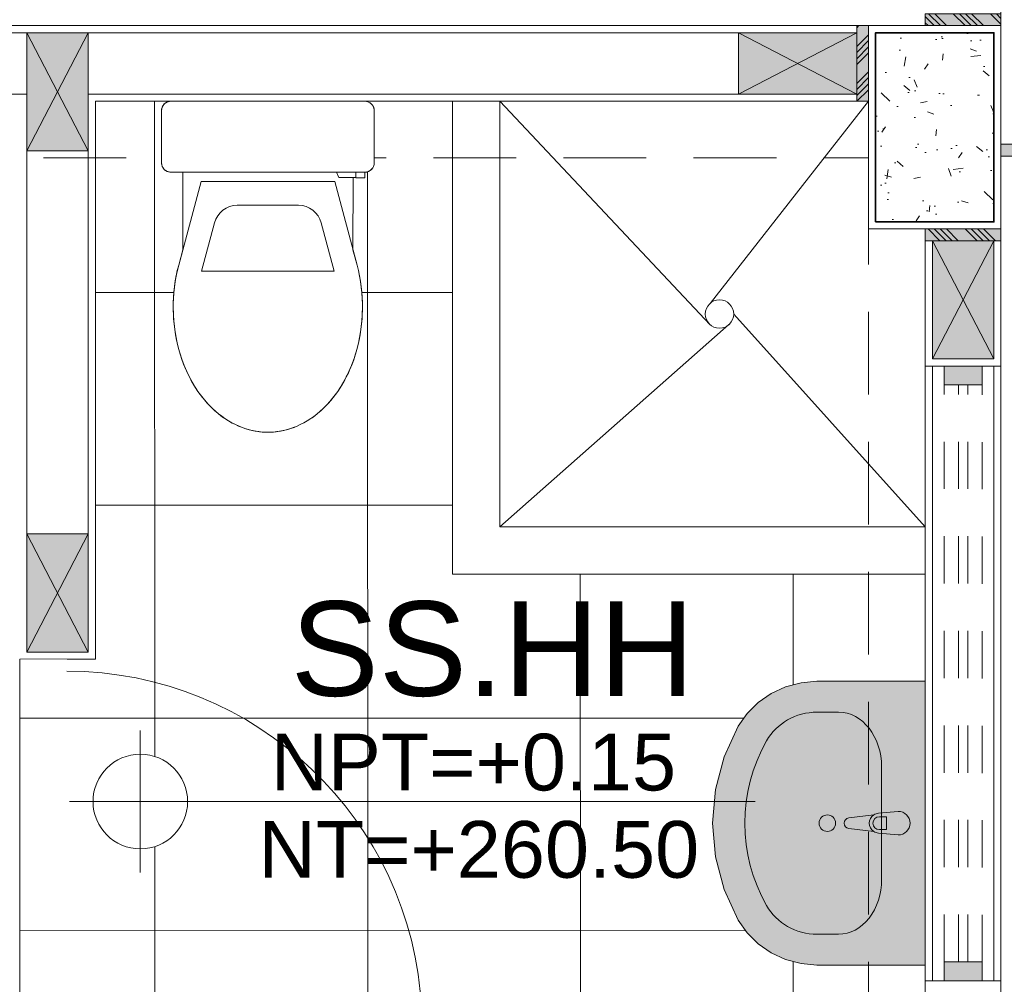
# Model space of a CAD drawing. Header units: millimetres. Extents: x -8931983 to 9630244, y 4 to 18563053.
# Tile 285 of 329: x 349154.44 to 349156.52, y 9282020 to 9282022.04. Entities that reach past the tile are written whole.
import ezdxf

# ---------------------------------------------------------------- set-up
doc = ezdxf.new("R2010")
doc.units = ezdxf.units.MM
doc.set_wipeout_variables(frame=1)
for name, pattern in [('01 nivel$0$HIDDEN2', [0.1875, 0.125, -0.0625]), ('CONTINUA', [0]), ('DASHED2', [0.375, 0.25, -0.125])]:
    doc.linetypes.add(name, pattern=pattern)
for name, color, linetype, lineweight in [('.', 7, 'Continuous', 0), ('013MobiliarioBaño', 151, 'Continuous', 13), ('0_APATAROS SANITARIOS', 40, 'Continuous', 5), ('0_PROYECCIONES 1', 1, 'DASHED2', 0), ('0_VANOS', 30, 'Continuous', 9), ('COLUMNAS', 3, 'Continuous', 35), ('COLUMNETAS TOP', 253, 'Continuous', 0), ('G-ANNO-DIMS', 7, 'Continuous', 5), ('JUNTAS DE DILATACIÓN', 160, 'CONTINUA', 9), ('MURO', 133, 'Continuous', 15), ('SGE Arq-Linea fina', 255, 'Continuous', 0), ('TARRAJEO', 32, 'Continuous', 0), ('TEXTO AMBIENTES', 7, 'Continuous', 30), ('vereda', 254, 'Continuous', 5)]:
    doc.layers.add(name, color=color, linetype=linetype, lineweight=lineweight)
doc.layers.add('0_COLUMNA ACHURADO', color=250, linetype='Continuous', lineweight=0, true_color=0x363636)
doc.layers.add('0_TEXTURA PISOS', color=252, linetype='Continuous', lineweight=0, true_color=0x8c8c8c)
doc.styles.add('Arial_1', font='arial.ttf', dxfattribs={"height": 0.15})

# ---------------------------------------------------------------- blocks, each defined once
blk = doc.blocks.new('C-4-flat-1-flat-1')
at = {"lineweight": 0}
blk.add_wipeout([(-0.43628214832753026, -0.4729520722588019), (-0.4363811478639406, -0.0629520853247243), (-0.4362609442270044, -0.060757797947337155), (-0.4357956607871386, -0.058143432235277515), (-0.43541534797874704, -0.05667769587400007), (-0.4343496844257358, -0.0541647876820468), (-0.4336601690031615, -0.052875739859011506), (-0.431631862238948, -0.05000833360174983), (-0.43052669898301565, -0.048808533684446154), (-0.4295311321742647, -0.04787814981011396), (-0.4275657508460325, -0.0463670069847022), (-0.42586503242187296, -0.04533885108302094), (-0.42476948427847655, -0.044791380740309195), (-0.42285110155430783, -0.044022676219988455), (-0.4205272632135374, -0.04338173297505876), (-0.41638597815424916, -0.04294725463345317), (-0.30638598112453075, -0.04292069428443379), (-0.3051001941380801, -0.04296175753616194), (-0.3032864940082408, -0.04316156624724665), (-0.3012231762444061, -0.043597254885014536), (-0.29925233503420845, -0.04423433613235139), (-0.2975451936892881, -0.04497840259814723), (-0.2955900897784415, -0.04608166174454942), (-0.29405094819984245, -0.047173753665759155), (-0.292675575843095, -0.04835507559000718), (-0.29171337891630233, -0.04932449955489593), (-0.2905299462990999, -0.050724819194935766), (-0.28954541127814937, -0.05212449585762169), (-0.2890509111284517, -0.0529375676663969), (-0.2879564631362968, -0.055140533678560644), (-0.28743738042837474, -0.0565071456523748), (-0.2870195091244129, -0.05790802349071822), (-0.2865118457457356, -0.060637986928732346), (-0.2863751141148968, -0.08791586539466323), (-0.12195374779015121, -0.08787616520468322), (-0.11705966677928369, -0.08656604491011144), (-0.10590800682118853, -0.08358080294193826), (-0.09557122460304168, -0.08081369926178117), (-0.08624783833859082, -0.07835112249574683), (-0.07438328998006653, -0.07557322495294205), (-0.062352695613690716, -0.07320060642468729), (-0.04838376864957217, -0.07099474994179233), (-0.04125851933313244, -0.07008577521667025), (-0.023101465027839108, -0.06846964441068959), (-0.012396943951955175, -0.06796168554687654), (-0.004792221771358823, -0.06780211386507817), (0.009015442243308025, -0.06793906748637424), (0.016149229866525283, -0.06822559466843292), (0.023826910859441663, -0.06869869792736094), (0.03891084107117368, -0.07013299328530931), (0.04617154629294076, -0.07106214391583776), (0.0612078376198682, -0.07348663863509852), (0.06957008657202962, -0.07513125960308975), (0.0836711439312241, -0.0783946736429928), (0.09481034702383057, -0.08141794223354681), (0.1018432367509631, -0.08354416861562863), (0.11003148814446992, -0.08626682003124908), (0.11603840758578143, -0.08843650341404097), (0.13488710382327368, -0.09623510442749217), (0.16399015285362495, -0.11147084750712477), (0.17588374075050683, -0.11904348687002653), (0.19005486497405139, -0.12944593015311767), (0.20163336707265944, -0.13923189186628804), (0.2135162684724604, -0.15070705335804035), (0.22422333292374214, -0.16280505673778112), (0.22427293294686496, -0.16276453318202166), (0.2407425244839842, -0.1864193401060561), (0.24207106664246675, -0.1887637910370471), (0.251172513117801, -0.20711007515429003), (0.2532847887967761, -0.2123656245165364), (0.2597313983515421, -0.23332062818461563), (0.2618929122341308, -0.24449410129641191), (0.2636426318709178, -0.2649477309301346), (0.2636426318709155, -0.2649477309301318), (0.2622135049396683, -0.2889512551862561), (0.2602522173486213, -0.30007065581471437), (0.25471231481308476, -0.31953177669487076), (0.2485066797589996, -0.33445459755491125), (0.24547392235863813, -0.34062660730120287), (0.24078181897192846, -0.349157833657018), (0.23375754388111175, -0.3602085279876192), (0.2242740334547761, -0.3727800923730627), (0.21357281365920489, -0.38488326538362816), (0.19887536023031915, -0.3988786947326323), (0.1858408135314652, -0.4094722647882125), (0.17724328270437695, -0.4156836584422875), (0.15942911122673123, -0.42683035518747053), (0.13496996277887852, -0.43939317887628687), (0.12140261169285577, -0.44516824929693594), (0.09805190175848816, -0.4532997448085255), (0.06300054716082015, -0.461859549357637), (0.02392522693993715, -0.46698305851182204), (-0.0013956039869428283, -0.4679093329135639), (-0.03204271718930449, -0.466559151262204), (-0.05781654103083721, -0.46329188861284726), (-0.0909129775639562, -0.45614631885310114), (-0.1058190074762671, -0.4521637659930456), (-0.1218668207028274, -0.447876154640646), (-0.2753402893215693, -0.4479132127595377), (-0.27533889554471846, -0.4536924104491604), (-0.2740581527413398, -0.4536921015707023), (-0.27405351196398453, -0.472912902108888), (-0.2862821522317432, -0.4729206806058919), (-0.2863232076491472, -0.4742015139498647), (-0.28652283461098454, -0.4760141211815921), (-0.28686760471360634, -0.47772436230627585), (-0.287247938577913, -0.4790606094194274), (-0.2883136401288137, -0.481703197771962), (-0.289003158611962, -0.4829922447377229), (-0.2899542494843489, -0.4844705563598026), (-0.2921366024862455, -0.48705940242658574), (-0.2931849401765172, -0.4880356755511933), (-0.2958803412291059, -0.49000290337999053), (-0.29835498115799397, -0.4912825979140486), (-0.3008815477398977, -0.49217771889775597), (-0.30300033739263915, -0.4926495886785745), (-0.30627732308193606, -0.4929206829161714), (-0.41627731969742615, -0.49294724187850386), (-0.4201091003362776, -0.49257768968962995), (-0.4214401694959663, -0.4922706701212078), (-0.42378604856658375, -0.49148616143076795), (-0.4250035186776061, -0.4909455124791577), (-0.426845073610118, -0.4899303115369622), (-0.4287049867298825, -0.4886212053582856), (-0.4304208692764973, -0.48709279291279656), (-0.4318377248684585, -0.48551800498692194), (-0.4330616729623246, -0.4838306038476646), (-0.43395249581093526, -0.48231521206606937), (-0.43522590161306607, -0.47936084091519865), (-0.4359450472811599, -0.47660380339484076)], dxfattribs=at).dxf.layer = '013MobiliarioBaño'
at = {"layer": '013MobiliarioBaño', "lineweight": 0}
for p, q in [((-0.3063859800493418, -0.0429206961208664), (-0.4163859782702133, -0.0429472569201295)), ((-0.4363811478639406, -0.0629520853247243), (-0.4362821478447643, -0.4729520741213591)), ((-0.2863751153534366, -0.0879158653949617), (-0.2863811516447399, -0.0629158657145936)), ((-0.2663657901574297, -0.1265345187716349), (-0.0898622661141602, -0.0792854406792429)), ((-0.0898622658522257, -0.0792854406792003), (-0.1219537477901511, -0.0878761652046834)), ((-0.1219537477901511, -0.0878761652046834), (-0.2863751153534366, -0.0879158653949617)), ((-0.266331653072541, -0.2679110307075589), (-0.2663657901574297, -0.1265345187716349)), ((-0.1792767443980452, -0.1549817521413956), (-0.0769327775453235, -0.1275848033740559)), ((-0.0768650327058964, -0.4081457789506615), (-0.0769327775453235, -0.1275848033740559)), ((-0.2163316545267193, -0.2678989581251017), (-0.2163472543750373, -0.2032931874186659)), ((-0.266331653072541, -0.2679110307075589), (-0.2662975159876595, -0.4092875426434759)), ((-0.2163316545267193, -0.2678989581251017), (-0.216316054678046, -0.3325047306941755)), ((-0.1792222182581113, -0.3807982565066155), (-0.0768650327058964, -0.4081457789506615)), ((-0.2753474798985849, -0.4181339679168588), (-0.2862965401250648, -0.41333141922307)), ((-0.2662975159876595, -0.4092875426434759), (-0.0897711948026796, -0.4564513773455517)), ((-0.2753388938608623, -0.4536924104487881), (-0.2753474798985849, -0.4181339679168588)), ((-0.2740581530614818, -0.4536921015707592), (-0.2862867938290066, -0.4536950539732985)), ((-0.2753402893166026, -0.4479132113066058), (-0.1218668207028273, -0.447876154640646)), ((-0.2753402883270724, -0.4479132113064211), (-0.1218668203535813, -0.4478761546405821)), ((-0.2753388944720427, -0.4536924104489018), (-0.2753402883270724, -0.4479132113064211)), ((-0.2740581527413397, -0.4536921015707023), (-0.2753388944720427, -0.4536924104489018)), ((-0.2740535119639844, -0.4729129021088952), (-0.2740581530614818, -0.4536921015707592)), ((-0.2740535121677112, -0.4729129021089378), (-0.2740581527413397, -0.4536921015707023)), ((-0.1218668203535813, -0.4478761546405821), (-0.0897711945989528, -0.456451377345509)), ((-0.286282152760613, -0.4729158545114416), (-0.2740535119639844, -0.4729129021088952)), ((-0.2862821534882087, -0.4729158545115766), (-0.2740535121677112, -0.4729129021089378)), ((-0.4162773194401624, -0.4929472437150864), (-0.306277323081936, -0.4929206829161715))]:
    blk.add_line(p, q, dxfattribs=at)
at = {"layer": '013MobiliarioBaño', "lineweight": 0, "flags": 128}
blk.add_lwpolyline([(-0.4163859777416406, -0.042947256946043), (-0.3063859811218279, -0.0429206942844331, -0.0160843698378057), (-0.3051001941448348, -0.0429617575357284, -0.0986962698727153), (-0.2975451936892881, -0.0449784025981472, -0.0824966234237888), (-0.2922186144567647, -0.0487989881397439, -0.0521878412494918), (-0.2896015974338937, -0.0520373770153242, -0.0439883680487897), (-0.2879564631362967, -0.0551405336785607, -0.0365715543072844), (-0.2870195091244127, -0.0579080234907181, -0.0347512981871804), (-0.2865118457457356, -0.0606379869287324, -0.0218207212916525), (-0.2863885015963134, -0.0623784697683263, -0.0067182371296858), (-0.2863811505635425, -0.0629158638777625), (-0.286282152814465, -0.4729158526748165, -0.0160830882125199), (-0.2863232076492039, -0.4742015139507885, -0.0228063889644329), (-0.28652283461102, -0.4760141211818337, -0.0218183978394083), (-0.2868676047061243, -0.4777243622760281, -0.0347540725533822), (-0.287720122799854, -0.4803672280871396, -0.0365716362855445), (-0.2890031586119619, -0.4829922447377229, -0.0439884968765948), (-0.2910314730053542, -0.4858596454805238, -0.0521855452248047), (-0.2940408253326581, -0.4887368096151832, -0.082496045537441), (-0.2998120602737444, -0.4918452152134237, -0.0824837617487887), (-0.3062773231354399, -0.4929206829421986), (-0.4162773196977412, -0.492947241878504, -0.0160821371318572), (-0.4175630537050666, -0.4929061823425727, -0.0986987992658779), (-0.4251182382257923, -0.4908894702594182, -0.0824964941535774), (-0.4304447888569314, -0.4870688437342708, -0.0521851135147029), (-0.4330616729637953, -0.4838306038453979, -0.0439886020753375), (-0.4347068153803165, -0.4807274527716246, -0.0365715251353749), (-0.4356437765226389, -0.4779599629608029, -0.0347517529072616), (-0.436151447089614, -0.4752300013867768, -0.0218210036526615), (-0.4362747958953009, -0.473489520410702, -0.0067191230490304), (-0.4362821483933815, -0.4729520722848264), (-0.4363811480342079, -0.0629520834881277, -0.016084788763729), (-0.4363400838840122, -0.0616662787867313, -0.022803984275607), (-0.4361404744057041, -0.0598538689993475, -0.0218208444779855), (-0.4357956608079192, -0.0581434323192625, -0.0347516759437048), (-0.434943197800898, -0.0555007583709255, -0.0365719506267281), (-0.4336601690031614, -0.0528757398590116, -0.0439887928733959), (-0.4316318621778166, -0.0500083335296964, -0.0521852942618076), (-0.428622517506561, -0.0471311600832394, -0.0824986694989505), (-0.4228511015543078, -0.0440226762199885, -0.0824812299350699), (-0.4163859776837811, -0.0429472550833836)], format="xyb", dxfattribs=at)
at = {"layer": '013MobiliarioBaño', "lineweight": 0}
for points in [[(-0.0898622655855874, -0.0792854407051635, -0.1383247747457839), (0.0979623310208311, -0.0823463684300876, -0.0674308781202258), (0.1696130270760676, -0.1149553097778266, -0.0791594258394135), (0.2242233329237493, -0.1628050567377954, -0.0802437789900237), (0.2532847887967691, -0.2123656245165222, -0.1964005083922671), (0.2512018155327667, -0.3284620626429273, -0.091852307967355), (0.2135728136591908, -0.3848832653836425, -0.0663496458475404), (0.1640656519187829, -0.4241433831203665, -0.0672943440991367), (0.0912710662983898, -0.4552901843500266, -0.132912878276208), (-0.0897711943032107, -0.4564513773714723)], [(-0.0897711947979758, -0.4564513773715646, 0.1383247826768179), (0.0980519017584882, -0.4532997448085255, 0.0674308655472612), (0.1696868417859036, -0.4206562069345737, 0.0791594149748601), (0.2242740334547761, -0.3727800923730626, 0.0802437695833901), (0.2533115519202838, -0.3232054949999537, 0.1964005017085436), (0.2511725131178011, -0.2071100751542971, 0.0918523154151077), (0.2135162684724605, -0.1507070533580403, 0.0663496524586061), (0.1639901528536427, -0.1114708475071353, 0.067294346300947), (0.0911805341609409, -0.0803592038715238, 0.132912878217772), (-0.0898622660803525, -0.0792854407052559)]]:
    blk.add_lwpolyline(points, format="xyb", dxfattribs=at)
for centre, major_axis, ratio, start_param, end_param in [((-0.4163811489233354, -0.0629472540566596), (0.0199589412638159, -0.0012808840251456), 0.9999999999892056, 1.635125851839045, 3.205922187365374), ((-0.3063811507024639, -0.0629206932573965), (0.0199589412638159, -0.0012808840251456), 0.9999999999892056, 0.0643295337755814, 1.635125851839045), ((-0.1663472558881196, -0.2032811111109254), (0.0498973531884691, -0.003202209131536), 0.9999999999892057, 1.896446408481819, 3.205922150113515), ((-0.1663160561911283, -0.3324926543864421), (0.0498973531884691, -0.003202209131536), 0.9999999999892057, -3.07726315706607, -1.767787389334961), ((-0.416282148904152, -0.4729472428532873), (0.0199589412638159, -0.0012808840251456), 0.9999999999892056, -3.077263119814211, -1.506466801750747), ((-0.3062821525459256, -0.4729206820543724), (0.0199589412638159, -0.0012808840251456), 0.9999999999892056, -1.506466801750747, 0.0643295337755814)]:
    blk.add_ellipse(centre, major_axis=major_axis, ratio=ratio, start_param=start_param, end_param=end_param, dxfattribs=at)
blk = doc.blocks.new('Lavabo 22')
at = {"layer": '013MobiliarioBaño', "linetype": 'Continuous', "true_color": 0xffffff}
for points in [[(-0.2999999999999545, 0), (-0.2999999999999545, -0.2290909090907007), (-0.2971051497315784, -0.2628129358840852), (-0.2885131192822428, -0.295457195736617), (-0.2744985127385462, -0.325980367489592), (-0.255509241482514, -0.3534069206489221), (-0.2321522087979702, -0.3768602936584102), (-0.2051739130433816, -0.3955909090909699), (-0.1399820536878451, -0.4255322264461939), (-0.0709614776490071, -0.4438309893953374), (0, -0.4499866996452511), (0.0709614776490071, -0.4438309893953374), (0.1399820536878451, -0.4255322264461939), (0.2051739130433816, -0.3955909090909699), (0.2321522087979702, -0.3768602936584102), (0.255509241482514, -0.3534069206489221), (0.2744985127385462, -0.325980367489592), (0.2885131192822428, -0.295457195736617), (0.2971051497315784, -0.2628129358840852), (0.2999999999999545, -0.2290909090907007), (0.2999999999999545, 0)], [(-0.025000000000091, -0.0573181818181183), (-0.0209999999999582, -0.0992709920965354, 0.1210195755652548), (-0.0177297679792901, -0.1087844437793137), (-0.0110999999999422, -0.1617181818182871, 0.8825662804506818), (0.0110999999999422, -0.1617181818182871), (0.0177297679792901, -0.1087844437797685, 0.1210195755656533), (0.0209999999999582, -0.0992709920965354), (0.025000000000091, -0.0573181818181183, 0.9999999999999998)]]:
    blk.add_hatch(color=7, dxfattribs=at).paths.add_polyline_path(points)
at = {"layer": '013MobiliarioBaño', "linetype": 'Continuous'}
for p, q in [((-0.2999999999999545, 0), (-0.2999999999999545, -0.2290909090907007)), ((0.2999999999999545, 0), (-0.2999999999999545, 0)), ((0.2999999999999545, -0.2290909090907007), (0.2999999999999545, 0)), ((-0.025000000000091, -0.0573181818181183), (-0.0209999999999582, -0.0992709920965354)), ((0.0209999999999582, -0.0992709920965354), (0.025000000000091, -0.0573181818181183)), ((-0.0135999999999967, -0.0970991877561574), (-0.0135999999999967, -0.0822285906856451)), ((-0.0135999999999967, -0.0822285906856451), (0.0135999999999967, -0.0822285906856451)), ((0.0135999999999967, -0.0822285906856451), (0.0135999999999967, -0.0970991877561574)), ((0.1188260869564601, -0.0923181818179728), (-0.1188260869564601, -0.0923181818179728)), ((-0.0177297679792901, -0.1087844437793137), (-0.0110999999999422, -0.1617181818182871)), ((0.0110999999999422, -0.1617181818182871), (0.0177297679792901, -0.1087844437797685)), ((-0.2347826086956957, -0.1832727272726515), (-0.2347826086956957, -0.2290909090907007)), ((0.2347826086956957, -0.1832727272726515), (0.2347826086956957, -0.2290909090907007)), ((-0.2999999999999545, -0.2290909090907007), (-0.2971051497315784, -0.2628129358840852)), ((0.2971051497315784, -0.2628129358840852), (0.2999999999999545, -0.2290909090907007)), ((-0.2971051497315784, -0.2628129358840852), (-0.2885131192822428, -0.295457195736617)), ((0.2885131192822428, -0.295457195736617), (0.2971051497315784, -0.2628129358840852)), ((-0.2885131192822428, -0.295457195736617), (-0.2744985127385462, -0.325980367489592)), ((0.2744985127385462, -0.325980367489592), (0.2885131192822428, -0.295457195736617)), ((-0.2744985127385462, -0.325980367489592), (-0.255509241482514, -0.3534069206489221)), ((0.255509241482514, -0.3534069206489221), (0.2744985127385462, -0.325980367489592)), ((-0.255509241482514, -0.3534069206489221), (-0.2321522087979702, -0.3768602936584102)), ((0.2321522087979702, -0.3768602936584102), (0.255509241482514, -0.3534069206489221)), ((-0.2321522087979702, -0.3768602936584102), (-0.2051739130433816, -0.3955909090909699)), ((-0.2051739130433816, -0.3955909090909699), (-0.1399820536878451, -0.4255322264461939)), ((0.1399820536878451, -0.4255322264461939), (0.2051739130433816, -0.3955909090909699)), ((0.2051739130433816, -0.3955909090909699), (0.2321522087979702, -0.3768602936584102)), ((-0.1399820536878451, -0.4255322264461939), (-0.0709614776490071, -0.4438309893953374)), ((0.0709614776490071, -0.4438309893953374), (0.1399820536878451, -0.4255322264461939)), ((-0.0709614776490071, -0.4438309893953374), (0, -0.4499866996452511)), ((0, -0.4499866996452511), (0.0709614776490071, -0.4438309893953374))]:
    blk.add_line(p, q, dxfattribs=at)
blk.add_circle((0, -0.2071350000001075), 0.0175, dxfattribs=at)
for centre, radius, start, end in [((0, -0.0573181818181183), 0.025, 0, 180), ((0, -0.0973710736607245), 0.0210857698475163, 185.1696071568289, 212.7710253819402), ((0, -0.0970991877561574), 0.0136, 180, 0), ((0, -0.0973710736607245), 0.0210857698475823, 327.2289746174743, 354.8303928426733), ((0, -0.0973710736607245), 0.0210857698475, 212.7710253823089, 327.2289746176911), ((0, -0.1603279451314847), 0.0111867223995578, 187.1389247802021, 352.8610752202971)]:
    blk.add_arc(centre, radius, start, end, dxfattribs=at)
for centre, major_axis, ratio, start_param, end_param in [((-0.118695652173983, -0.1832727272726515), (0.1160659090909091, 0), 0.7836456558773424, 1.570796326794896, 3.141592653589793), ((0.118695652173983, -0.1832727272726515), (0.1160659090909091, 0), 0.7836456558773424, 0, 1.570796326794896), ((-0.1188521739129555, -0.2290909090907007), (0, 0.1211999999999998), 0.9565217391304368, 1.570796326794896, 2.644617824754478), ((0.1188521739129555, -0.2290909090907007), (0, 0.1211999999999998), 0.9565217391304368, 3.638567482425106, 4.712388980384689), ((0, 0), (0, 0.3818181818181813), 0.9565217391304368, 2.644617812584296, 3.638567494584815)]:
    blk.add_ellipse(centre, major_axis=major_axis, ratio=ratio, start_param=start_param, end_param=end_param, dxfattribs=at)
blk = doc.blocks.new('columnas 2do bloque')
at = {"layer": '0_COLUMNA ACHURADO'}
h = blk.add_hatch(dxfattribs=at)
h.set_pattern_fill('AR-CONC', color=256, scale=0.00088, angle=90.00000000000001)
h.set_pattern_definition([(140, (-11248.83227244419, -3100.807211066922), (0.0140263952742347, 0.1603225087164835), [0.016764, -0.184404]), (85.00000000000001, (-11248.83227244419, -3100.807211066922), (-0.1681300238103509, -0.0310142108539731), [0.0134112, -0.1475237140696]), (190.4514447, (-11248.83110358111, -3100.793850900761), (-0.1541036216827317, 0.1293082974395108), [0.014247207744, -0.156719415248]), (136.1842, (-11248.87697644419, -3100.807211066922), (0.0369972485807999, 0.2385495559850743), [0.025146, -0.2766059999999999]), (186.63555761, (-11248.87389336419, -3100.787331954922), (-0.2177349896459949, 0.2089156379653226), [0.0213708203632, -0.2350793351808]), (81.18415117, (-11248.87697644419, -3100.807211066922), (-0.2177349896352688, 0.2089156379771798), [0.0201167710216, -0.2212845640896]), (111, (-11248.86580044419, -3100.784859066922), (0.0899933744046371, 0.1334206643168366), [0.016764, -0.184404]), (56.00000000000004, (-11248.86580044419, -3100.784859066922), (-0.1620854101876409, 0.0543857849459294), [0.0134112, -0.1475232]), (161.451445, (-11248.85830099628, -3100.773740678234), (-0.0720920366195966, 0.1878064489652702), [0.014247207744, -0.1567191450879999]), (127.5, (-11248.83227244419, -3100.807211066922), (-0.0744084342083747, 0.0027179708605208), [0, -0.14573504, 0, -0.1497584, 0, -0.148082]), (97.49999999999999, (-11248.83227244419, -3100.807211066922), (-0.0881589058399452, 0.0588013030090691), [0, -0.08538464, 0, -0.14238224, 0, -0.0564388]), (57.50000000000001, (-11248.83227244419, -3100.857056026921), (0.0050412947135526, 0.1193197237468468), [0, -0.05588, 0, -0.1743456, 0, -0.2313432]), (47.5, (-11248.83227244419, -3100.879408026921), (-0.0223753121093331, 0.1303536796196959), [0, -0.072644, 0, -0.11578336, 0, -0.1642872])])
h.paths.add_polyline_path([(-0.2649999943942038, -6.214999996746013), (-0.2649999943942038, -5.814999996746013), (-0.0149999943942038, -5.814999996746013), (-0.0149999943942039, -6.214999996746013)])
at = {"layer": 'COLUMNAS', "color": 6, "elevation": 8.474217e-10}
blk.add_lwpolyline([(-0.2649999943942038, -6.214999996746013), (-0.2649999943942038, -5.814999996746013), (-0.0149999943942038, -5.814999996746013), (-0.0149999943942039, -6.214999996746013)], close=True, dxfattribs=at)
at = {"layer": 'TARRAJEO', "elevation": 8.474217e-10}
blk.add_lwpolyline([(-0.2799999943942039, -6.229999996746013), (-0.2799999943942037, -5.799999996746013), (5.6057963e-09, -5.799999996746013), (5.6057961e-09, -6.229999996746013)], close=True, dxfattribs=at)
blk = doc.blocks.new('*U1047')
at = {"linetype": 'Continuous', "true_color": 0xbebebe}
for points in [[(3032.131410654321, 1351.188780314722), (3032.131410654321, 1351.268780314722), (3032.171410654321, 1351.268780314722), (3032.171410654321, 1351.188780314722)], [(3033.391410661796, 1351.188780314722), (3033.391410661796, 1351.268780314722), (3033.431410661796, 1351.268780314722), (3033.431410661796, 1351.188780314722)]]:
    blk.add_hatch(color=9, dxfattribs=at).paths.add_polyline_path(points)
at = {"layer": '0_VANOS', "linetype": 'Continuous'}
for p, q in [((3032.131410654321, 1351.268780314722), (3032.171410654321, 1351.268780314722)), ((3032.131410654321, 1351.268780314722), (3032.131410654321, 1351.188780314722)), ((3032.171410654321, 1351.268780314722), (3032.171410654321, 1351.188780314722)), ((3033.391410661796, 1351.188780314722), (3033.391410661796, 1351.268780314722)), ((3033.391410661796, 1351.268780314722), (3033.431410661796, 1351.268780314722)), ((3033.431410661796, 1351.268780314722), (3033.431410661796, 1351.188780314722)), ((3032.171410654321, 1351.188780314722), (3032.131410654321, 1351.188780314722)), ((3033.431410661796, 1351.188780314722), (3033.391410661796, 1351.188780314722))]:
    blk.add_line(p, q, dxfattribs=at)
at = {"layer": '0_VANOS', "linetype": '01 nivel$0$HIDDEN2', "ltscale": 0.5}
for p, q in [((3032.170780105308, 1351.268780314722), (3033.390780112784, 1351.268780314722)), ((3032.171410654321, 1351.238780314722), (3033.391410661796, 1351.238780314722)), ((3032.171410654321, 1351.218780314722), (3033.391410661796, 1351.218780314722)), ((3032.171410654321, 1351.188780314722), (3033.391410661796, 1351.188780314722))]:
    blk.add_line(p, q, dxfattribs=at)
at = {"layer": '0_VANOS', "linetype": '01 nivel$0$HIDDEN2'}
blk.add_line((3033.391410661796, 1351.268780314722), (3033.431410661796, 1351.268780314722), dxfattribs=at)
blk = doc.blocks.new('*U995')
at = {"lineweight": 0}
for points in [[(0, -0.04999999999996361), (0.040000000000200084, -0.04999999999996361), (0.040000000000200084, 0.010000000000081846), (0.025000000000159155, 0.010000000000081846), (0.025000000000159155, 0.050000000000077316), (0, 0.050000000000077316)], [(0.8000000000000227, -0.050000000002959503), (0.7599999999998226, -0.050000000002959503), (0.7599999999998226, 0.009999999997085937), (0.7749999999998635, 0.009999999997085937), (0.7749999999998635, 0.04999999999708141), (0.8000000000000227, 0.04999999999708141)]]:
    blk.add_wipeout(points, dxfattribs=at)
blk.add_wipeout([(0.024999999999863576, 0.049999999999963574), (0.025000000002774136, 0.8000000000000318), (0.06500000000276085, 0.8000000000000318), (0.06499999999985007, 0.049999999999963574)], dxfattribs=at)
blk.add_arc((0.0219512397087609, 0.0479251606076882), 0.7530516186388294, 0.1578639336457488, 87.08142791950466, dxfattribs=at)
blk = doc.blocks.new('Cotas de elevación - M_Cota de elevación - Destino rellenado-517392-Nivel 1')
at = {"layer": 'G-ANNO-DIMS'}
for p, q in [((0, -0.0015), (0, 0.0015)), ((-0.0015, 0), (0.013, 0))]:
    blk.add_line(p, q, dxfattribs=at)
blk.add_circle((0, 0), 0.001, dxfattribs=at)
blk = doc.blocks.new('BLOQUE EDF 07 PG')
at = {"layer": '.', "true_color": 0xadddf7, "transparency": 33554572}
h = blk.add_hatch(color=141, dxfattribs=at)
h.dxf.hatch_style = 1
h.paths.add_polyline_path([(-0.1600000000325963, -5.799999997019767), (-0.1600000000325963, -5.774999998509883), (0, -5.774999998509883), (0, -5.799999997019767)])
h = blk.add_hatch(color=141, dxfattribs=at)
h.dxf.hatch_style = 1
h.paths.add_polyline_path([(-0.279999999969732, -5.799999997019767), (-0.3049999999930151, -5.799999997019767), (-0.3049999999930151, -5.959999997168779), (-0.279999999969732, -5.959999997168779)])
h = blk.add_hatch(color=141, dxfattribs=at)
h.dxf.hatch_style = 1
h.paths.add_polyline_path([(-0.1599999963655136, -6.229999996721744), (-0.1599999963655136, -6.254999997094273), (3.608875e-09, -6.254999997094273), (3.608875e-09, -6.229999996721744)])
at = {"layer": '0_TEXTURA PISOS'}
h = blk.add_hatch(dxfattribs=at)
h.set_pattern_fill('_USER', color=256, scale=0.45, angle=180, style=0, double=1, pattern_type=0)
h.set_pattern_definition([(180, (-2.075000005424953, -7.940000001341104), (-1e-16, -0.45), []), (270, (-2.075000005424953, -7.940000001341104), (0.45, -1e-16), [])])
edge = h.paths.add_edge_path()
edge.add_line((-1.160000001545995, -6.08000000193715), (-1.325170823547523, -6.08000000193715))
edge.add_line((-1.325170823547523, -6.08000000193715), (-1.325174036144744, -6.093305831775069))
edge.add_line((-1.325174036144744, -6.093305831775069), (-1.327307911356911, -6.099328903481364))
edge.add_line((-1.327307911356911, -6.099328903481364), (-1.329526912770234, -6.102369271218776))
edge.add_ellipse((-1.345173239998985, -6.090000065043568), major_axis=(-0.0141421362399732, 0.0141421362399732), ratio=0.9999999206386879, start_angle=170.2744775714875, end_angle=215.5556337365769)
edge.add_line((-1.330198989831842, -6.103441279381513), (-1.334816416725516, -6.107333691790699))
edge.add_line((-1.334816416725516, -6.107333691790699), (-1.336390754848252, -6.107968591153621))
edge.add_ellipse((-1.345173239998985, -6.090000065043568), major_axis=(-0.0141421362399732, 0.0141421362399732), ratio=0.9999999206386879, start_angle=152.8783806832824, end_angle=161.0481459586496, ccw=False)
edge.add_line((-1.339863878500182, -6.109515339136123), (-1.342079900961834, -6.109759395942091))
edge.add_ellipse((-1.345173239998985, -6.090000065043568), major_axis=(-0.0141421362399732, 0.0141421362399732), ratio=0.9999999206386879, start_angle=138.6719550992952, end_angle=143.8978827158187, ccw=False)
edge.add_line((-1.34517335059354, -6.110171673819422), (-1.345181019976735, -6.122228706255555))
edge.add_line((-1.345181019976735, -6.122228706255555), (-1.364401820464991, -6.122224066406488))
edge.add_line((-1.364401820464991, -6.122224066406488), (-1.370180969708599, -6.122014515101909))
edge.add_line((-1.370180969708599, -6.122014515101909), (-1.370217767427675, -6.274415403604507))
edge.add_line((-1.370217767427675, -6.274415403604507), (-1.40880637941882, -6.129984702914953))
edge.add_line((-1.40880637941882, -6.129984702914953), (-1.550182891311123, -6.129950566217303))
edge.add_line((-1.550182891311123, -6.129950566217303), (-1.691559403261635, -6.129916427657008))
edge.add_line((-1.691559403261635, -6.129916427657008), (-1.730217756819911, -6.274328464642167))
edge.add_line((-1.730217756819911, -6.274328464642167), (-1.730178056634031, -6.109907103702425))
edge.add_line((-1.730178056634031, -6.109907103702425), (-1.758048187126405, -6.109900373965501))
edge.add_line((-1.758048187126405, -6.109900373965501), (-1.760185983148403, -6.109262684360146))
edge.add_ellipse((-1.755173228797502, -6.089901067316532), major_axis=(0.0141421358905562, 0.0141421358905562), ratio=0.9999999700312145, start_angle=206.2962432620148, end_angle=210.4850754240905, ccw=False)
edge.add_line((-1.76319342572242, -6.108425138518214), (-1.765156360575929, -6.107231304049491))
edge.add_ellipse((-1.755173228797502, -6.089901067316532), major_axis=(0.0141421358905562, 0.0141421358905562), ratio=0.9999999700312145, start_angle=192.3293041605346, end_angle=195.0558263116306, ccw=False)
edge.add_ellipse((-1.755173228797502, -6.089901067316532), major_axis=(0.0141421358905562, 0.0141421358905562), ratio=0.9999999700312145, start_angle=178.2575595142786, end_angle=182.1713106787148)
edge.add_line((-1.771234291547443, -6.102070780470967), (-1.774081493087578, -6.097025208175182))
edge.add_line((-1.774081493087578, -6.097025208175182), (-1.775173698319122, -6.091852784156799))
edge.add_line((-1.775173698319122, -6.091852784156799), (-1.775173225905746, -6.08989630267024))
edge.add_ellipse((-1.755173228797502, -6.089901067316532), major_axis=(0.0141421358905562, 0.0141421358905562), ratio=0.9999999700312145, start_angle=134.9861688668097, end_angle=143.9013098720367, ccw=False)
edge.add_line((-1.775173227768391, -6.089896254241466), (-1.775170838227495, -6.08000000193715))
edge.add_line((-1.775170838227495, -6.08000000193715), (-1.914999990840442, -6.08000000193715))
edge.add_line((-1.914999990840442, -6.08000000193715), (-1.914999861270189, -7.140000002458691))
edge.add_line((-1.914999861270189, -7.140000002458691), (-1.97499986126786, -7.140000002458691))
edge.add_line((-1.97499986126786, -7.140000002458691), (-1.97499986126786, -7.165000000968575))
edge.add_arc((-1.977074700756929, -7.91804876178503), 0.7530516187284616, 39.315029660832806, 89.84213605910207, ccw=False)
edge.add_line((-1.394458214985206, -7.440927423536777), (-0.6060133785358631, -7.440927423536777))
edge.add_line((-0.6060133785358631, -7.440927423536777), (-0.6038318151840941, -7.415775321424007))
edge.add_line((-0.6038318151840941, -7.415775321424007), (-0.5855339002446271, -7.346754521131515))
edge.add_line((-0.5855339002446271, -7.346754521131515), (-0.5555933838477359, -7.28156229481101))
edge.add_line((-0.5555933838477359, -7.28156229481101), (-0.5368630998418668, -7.254583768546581))
edge.add_line((-0.5368630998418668, -7.254583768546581), (-0.5134100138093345, -7.231226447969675))
edge.add_line((-0.5134100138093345, -7.231226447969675), (-0.48598369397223, -7.212236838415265))
edge.add_line((-0.48598369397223, -7.212236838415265), (-0.4554606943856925, -7.198221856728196))
edge.add_line((-0.4554606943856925, -7.198221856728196), (-0.4228165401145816, -7.189629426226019))
edge.add_line((-0.4228165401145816, -7.189629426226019), (-0.3890945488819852, -7.186734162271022))
edge.add_line((-0.3890945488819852, -7.186734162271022), (-0.2800000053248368, -7.186732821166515))
edge.add_line((-0.2800000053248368, -7.186732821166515), (-0.2800000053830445, -6.959999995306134))
edge.add_line((-0.2800000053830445, -6.959999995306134), (-1.160000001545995, -6.959999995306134))
edge.add_line((-1.160000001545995, -6.959999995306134), (-1.160000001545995, -6.08000000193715))
h.paths.add_polyline_path([(-1.160000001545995, -5.959999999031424), (-1.345142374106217, -5.960000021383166), (-1.341490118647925, -5.960337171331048), (-1.338733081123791, -5.961056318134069), (-1.335778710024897, -5.962329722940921), (-1.33426331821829, -5.963220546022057), (-1.332575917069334, -5.964444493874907), (-1.331001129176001, -5.965861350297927), (-1.329472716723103, -5.967577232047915), (-1.328163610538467, -5.969437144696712), (-1.32680902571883, -5.971894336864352), (-1.325572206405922, -5.975592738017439), (-1.325146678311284, -5.980004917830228), (-1.325170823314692, -6.08000000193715), (-1.160000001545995, -6.08000000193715)])
h.paths.add_polyline_path([(-1.775146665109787, -5.979896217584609), (-1.775146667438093, -5.979896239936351), (-1.775146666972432, -5.979896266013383, -0.0824815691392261), (-1.774071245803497, -5.973431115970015, -0.0258502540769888), (-1.773302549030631, -5.971512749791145), (-1.772236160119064, -5.969378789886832), (-1.771726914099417, -5.968716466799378, -0.0310194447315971), (-1.770215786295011, -5.966751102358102), (-1.768578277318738, -5.964998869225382), (-1.768085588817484, -5.96465035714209, -0.0439888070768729), (-1.765218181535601, -5.962622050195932), (-1.763929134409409, -5.961932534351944), (-1.76392909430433, -5.961932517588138, -0.0267733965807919), (-1.761958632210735, -5.961096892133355), (-1.761416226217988, -5.960866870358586), (-1.759950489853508, -5.960486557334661), (-1.759950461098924, -5.960486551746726, -0.0357704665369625), (-1.757134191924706, -5.960000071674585), (-1.915000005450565, -5.960000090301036), (-1.914999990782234, -6.08000000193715), (-1.77517083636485, -6.08000000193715)])
h.paths.add_polyline_path([(-0.1599999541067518, -6.959999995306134), (-0.2800000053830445, -6.959999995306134), (-0.2800000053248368, -7.186732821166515), (-0.1599999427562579, -7.186731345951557)])
h.paths.add_polyline_path([(-0.1599999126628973, -7.786731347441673), (-0.2800000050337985, -7.786732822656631), (-0.2800000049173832, -7.940000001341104), (-0.159999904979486, -7.940000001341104)])
h.paths.add_polyline_path([(-0.5134037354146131, -7.742244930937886), (-0.5368573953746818, -7.718888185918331), (-0.5555883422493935, -7.691910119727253), (-0.5855304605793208, -7.626718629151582), (-0.6038300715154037, -7.557698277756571), (-0.609986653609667, -7.486736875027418), (-0.6060133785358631, -7.440927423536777), (-1.394458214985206, -7.440927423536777, -0.1585539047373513), (-1.225254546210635, -7.875000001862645), (-1.22499986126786, -7.875000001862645), (-1.22499986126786, -7.915000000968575), (-1.97499986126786, -7.915000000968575), (-1.97499986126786, -7.940000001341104), (-0.2800000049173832, -7.940000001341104), (-0.2800000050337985, -7.786732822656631), (-0.3890871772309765, -7.786734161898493), (-0.4228092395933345, -7.783839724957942), (-0.4554536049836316, -7.77524809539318), (-0.485976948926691, -7.761233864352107)])
h.paths.add_polyline_path([(-1.394458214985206, -7.440927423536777), (-1.719919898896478, -7.440927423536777, -1), (-1.919919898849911, -7.440927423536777, -1), (-1.719919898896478, -7.440927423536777), (-1.394458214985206, -7.440927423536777, 0.2241088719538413), (-1.97499986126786, -7.165000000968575), (-2.014999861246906, -7.165000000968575), (-2.014999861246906, -7.180000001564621), (-2.075000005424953, -7.180000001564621), (-2.075000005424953, -7.900000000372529), (-2.014999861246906, -7.900000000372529), (-2.014999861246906, -7.915000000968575), (-1.97499986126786, -7.915000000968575), (-1.97499986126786, -7.875000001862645), (-1.225254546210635, -7.875000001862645, 0.1585539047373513)])
h.paths.add_polyline_path([(-1.612791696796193, -7.667677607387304), (-0.6207862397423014, -7.667677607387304), (-0.6207862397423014, -7.420392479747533), (-1.612791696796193, -7.420392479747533)], flags=9)
h.paths.add_polyline_path([(-1.586969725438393, -7.483056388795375), (-0.6696163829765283, -7.483056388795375), (-0.6696163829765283, -7.235771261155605), (-1.586969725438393, -7.235771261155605)], flags=9)
at = {"layer": 'COLUMNETAS TOP', "true_color": 0xc0c0c0}
for points in [[(-2.060000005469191, -5.815030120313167), (-2.060000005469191, -6.065030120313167), (-1.930000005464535, -6.065030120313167), (-1.930000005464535, -5.815030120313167)], [(-0.3049999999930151, -5.814999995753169), (-0.5549999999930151, -5.814999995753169), (-0.5549999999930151, -5.944999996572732), (-0.3049999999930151, -5.944999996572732)], [(-0.1449999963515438, -6.254999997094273), (-0.1449999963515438, -6.504999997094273), (-0.0149999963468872, -6.504999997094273), (-0.0149999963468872, -6.254999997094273)], [(-2.059999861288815, -6.875000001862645), (-2.059999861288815, -7.125000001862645), (-1.929999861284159, -7.125000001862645), (-1.929999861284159, -6.875000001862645)]]:
    blk.add_hatch(color=9, dxfattribs=at).paths.add_polyline_path(points)
at = {"layer": 'JUNTAS DE DILATACIÓN'}
h = blk.add_hatch(dxfattribs=at)
h.set_pattern_fill('ANSI34', color=256, scale=0.0029, angle=90.09396363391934)
h.set_pattern_definition([(135.0939636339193, (1532.981894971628, -5592.745869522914), (-0.0389999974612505, -0.0391281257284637), []), (135.0939636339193, (1532.981873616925, -5592.732848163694), (-0.0389999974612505, -0.0391281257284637), []), (135.0939636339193, (1532.981852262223, -5592.719826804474), (-0.0389999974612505, -0.0391281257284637), []), (135.0939636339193, (1532.981830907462, -5592.706805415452), (-0.0389999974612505, -0.0391281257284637), [])])
h.paths.add_polyline_path([(-0.1600000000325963, -5.799999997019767), (-0.1600000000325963, -5.774999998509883), (0, -5.774999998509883), (0, -5.799999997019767)])
h = blk.add_hatch(dxfattribs=at)
h.set_pattern_fill('ANSI34', color=256, scale=0.0029, angle=0.0939636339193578)
h.set_pattern_definition([(45.09396363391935, (-5587.225869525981, -1538.941894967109), (-0.0391281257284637, 0.0389999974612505), []), (45.09396363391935, (-5587.212848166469, -1538.941873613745), (-0.0391281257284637, 0.0389999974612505), []), (45.09396363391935, (-5587.199826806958, -1538.941852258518), (-0.0391281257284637, 0.0389999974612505), []), (45.09396363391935, (-5587.186805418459, -1538.941830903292), (-0.0391281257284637, 0.0389999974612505), [])])
h.paths.add_polyline_path([(-0.279999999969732, -5.799999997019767), (-0.3049999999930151, -5.799999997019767), (-0.3049999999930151, -5.959999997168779), (-0.279999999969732, -5.959999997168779)])
h = blk.add_hatch(dxfattribs=at)
h.set_pattern_fill('ANSI34', color=256, scale=0.0029, angle=90.09396363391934)
h.set_pattern_definition([(135.0939636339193, (1532.981894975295, -5593.175869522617), (-0.0389999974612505, -0.0391281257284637), []), (135.0939636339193, (1532.981873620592, -5593.162848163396), (-0.0389999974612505, -0.0391281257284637), []), (135.0939636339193, (1532.98185226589, -5593.149826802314), (-0.0389999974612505, -0.0391281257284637), []), (135.0939636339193, (1532.98183091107, -5593.136805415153), (-0.0389999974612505, -0.0391281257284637), [])])
h.paths.add_polyline_path([(-0.1599999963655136, -6.229999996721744), (-0.1599999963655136, -6.254999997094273), (3.608875e-09, -6.254999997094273), (3.608875e-09, -6.229999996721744)])
at = {"layer": '0_PROYECCIONES 1', "ltscale": 0.7}
blk.add_lwpolyline([(-1.16415322e-08, -0.6299999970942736), (-0.2800000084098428, -0.6299999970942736), (-0.2799999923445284, -34.50000001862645), (4.4237822e-09, -34.50000001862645)], close=True, dxfattribs=at)
at = {"layer": '0_PROYECCIONES 1', "ltscale": 0.7, "elevation": -20.54863759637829}
blk.add_lwpolyline([(-0.279999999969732, -6.08000000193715), (-0.279999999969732, -5.800000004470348), (-10.5499999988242, -5.800000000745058), (-10.5499999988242, -6.07999999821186)], close=True, dxfattribs=at)
at = {"layer": 'COLUMNETAS TOP'}
for p, q in [((-2.060000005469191, -6.065030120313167, -20.54863759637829), (-1.930000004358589, -5.815030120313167, -20.54863759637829)), ((-2.060000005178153, -5.815030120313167, -20.54863759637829), (-1.930000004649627, -6.065030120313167, -20.54863759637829)), ((-0.5549999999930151, -5.814999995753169, -20.54863759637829), (-0.3050000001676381, -5.944999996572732, -20.54863759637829)), ((-0.3049999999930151, -5.814999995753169, -20.54863759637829), (-0.5550000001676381, -5.944999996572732, -20.54863759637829)), ((-0.1449999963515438, -6.504999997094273, 2.4776909e-09), (-0.0149999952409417, -6.254999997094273, 2.4776909e-09)), ((-0.1449999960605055, -6.254999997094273, 2.4776909e-09), (-0.01499999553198, -6.504999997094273, 2.4776909e-09)), ((-2.059999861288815, -7.125000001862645, 3.3252263e-09), (-1.929999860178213, -6.875000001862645, 3.3252263e-09)), ((-2.059999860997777, -6.875000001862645, 3.3252263e-09), (-1.929999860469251, -7.125000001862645, 3.3252263e-09))]:
    blk.add_line(p, q, dxfattribs=at)
for points, elevation in [([(-2.060000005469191, -5.815030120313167), (-2.060000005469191, -6.065030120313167), (-1.930000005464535, -6.065030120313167), (-1.930000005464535, -5.815030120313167)], -20.54863759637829), ([(-0.3049999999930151, -5.814999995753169), (-0.5549999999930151, -5.814999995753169), (-0.5549999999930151, -5.944999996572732), (-0.3049999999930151, -5.944999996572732)], -20.54863759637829), ([(-0.1449999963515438, -6.254999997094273), (-0.1449999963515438, -6.504999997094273), (-0.0149999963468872, -6.504999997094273), (-0.0149999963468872, -6.254999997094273)], 2.4776909e-09), ([(-2.059999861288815, -6.875000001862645), (-2.059999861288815, -7.125000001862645), (-1.929999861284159, -7.125000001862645), (-1.929999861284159, -6.875000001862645)], 3.3252263e-09)]:
    blk.add_lwpolyline(points, close=True, dxfattribs=dict(at, elevation=elevation))
at = {"layer": 'JUNTAS DE DILATACIÓN'}
for points, elevation in [([(-0.1600000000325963, -5.799999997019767), (-0.1600000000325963, -5.774999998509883), (0, -5.774999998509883), (0, -5.799999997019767)], 8.3450686e-09), ([(-0.279999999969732, -5.799999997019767), (-0.3049999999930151, -5.799999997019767), (-0.3049999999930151, -5.959999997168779), (-0.279999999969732, -5.959999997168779)], -20.54863759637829), ([(-0.1599999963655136, -6.229999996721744), (-0.1599999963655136, -6.254999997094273), (3.608875e-09, -6.254999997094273), (3.608875e-09, -6.229999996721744)], 2.4776909e-09)]:
    blk.add_lwpolyline(points, close=True, dxfattribs=dict(at, elevation=elevation))
at = {"layer": 'MURO'}
for p, q in [((-3.124999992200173, -5.815030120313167, 1.6302693e-09), (-0.5549999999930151, -5.815030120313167, -20.54863759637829)), ((-3.124999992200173, -5.944999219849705, -20.54863759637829), (-2.060000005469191, -5.945015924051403, -20.54863759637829)), ((-1.930000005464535, -5.945017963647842, -20.54863759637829), (-0.5549999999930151, -5.945039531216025, -20.54863759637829)), ((-2.05999998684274, -6.065030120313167, -20.54863759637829), (-2.059999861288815, -6.875000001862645, -20.54863759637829)), ((-1.930000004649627, -6.065030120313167, -20.54863759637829), (-1.930000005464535, -6.875000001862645, -20.54863759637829)), ((-0.1449999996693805, -7.820000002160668, -20.54863759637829), (-0.1450000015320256, -6.519999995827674, -20.54863759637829)), ((-0.0149999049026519, -7.820000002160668, -20.54863759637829), (-0.0150000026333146, -6.519999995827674, -20.54863759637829))]:
    blk.add_line(p, q, dxfattribs=at)
at = {"layer": 'SGE Arq-Linea fina'}
for p, q in [((-1.160000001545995, -6.959999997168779, -20.54863759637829), (-1.160000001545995, -5.959999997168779, -20.54863759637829)), ((-1.06000000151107, -6.859999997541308, -20.54863759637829), (-1.06000000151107, -5.959999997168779, -20.54863759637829)), ((-0.6147628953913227, -6.432711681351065, -9.935549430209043), (-1.06000000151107, -5.959999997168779, -20.54863759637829)), ((-0.6150933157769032, -6.387577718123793, -9.935549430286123), (-0.2800000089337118, -5.959999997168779, -20.54863759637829)), ((-0.1599999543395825, -6.859999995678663, -20.54863759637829), (-0.5651624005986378, -6.409999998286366, -9.935549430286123)), ((-1.06000000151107, -6.859999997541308, -20.54863759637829), (-0.5752314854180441, -6.432422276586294, -9.935549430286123)), ((-1.06000000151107, -6.859999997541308, -20.54863759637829), (-0.1599999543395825, -6.859999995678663, -20.54863759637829)), ((-1.160000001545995, -6.959999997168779, -20.54863759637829), (-0.1599999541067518, -6.959999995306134, -20.54863759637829))]:
    blk.add_line(p, q, dxfattribs=at)
blk.add_circle((-0.5951624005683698, -6.409999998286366, -9.935549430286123), 0.03, dxfattribs=at)
at = {"layer": 'TARRAJEO'}
for p, q in [((-3.350000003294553, -5.799999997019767, -20.54863759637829), (-0.279999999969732, -5.799999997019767, -20.54863759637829)), ((-1.915000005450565, -5.959999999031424, -20.54863759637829), (-0.279999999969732, -5.959999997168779, -20.54863759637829)), ((-1.915000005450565, -5.959999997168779, -20.54863759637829), (-1.914999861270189, -7.140000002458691, -20.54863759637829)), ((-0.159999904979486, -7.820000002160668, -20.54863759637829), (-0.1599999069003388, -6.519999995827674, -20.54863759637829)), ((9.50531103e-08, -7.820000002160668, -20.54863759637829), (9.50531103e-08, -6.519999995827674, -20.54863759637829)), ((-2.074999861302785, -7.140000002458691, -20.54863759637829), (-1.914999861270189, -7.140000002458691, -20.54863759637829))]:
    blk.add_line(p, q, dxfattribs=at)
for points, elevation in [([(-0.1599999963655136, -6.254999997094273), (-0.1599999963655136, -6.519999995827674), (3.608875e-09, -6.519999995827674), (3.608875e-09, -6.254999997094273)], 2.4776909e-09), ([(-0.159999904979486, -7.820000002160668), (-0.159999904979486, -8.100000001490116), (9.49949026e-08, -8.100000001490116), (9.49949026e-08, -7.820000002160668)], -20.54863759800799)]:
    blk.add_lwpolyline(points, close=True, dxfattribs=dict(at, elevation=elevation))
at = {"xscale": -1, "rotation": 270}
blk.add_blockref('*U1047', (-1351.308780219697, -3039.951410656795, -41.08295984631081), dxfattribs=at)
at = {"layer": '0_APATAROS SANITARIOS', "lineweight": 0, "xscale": -1, "rotation": 270.0007039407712}
blk.add_blockref('Lavabo 22', (-0.1599999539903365, -7.486731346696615, 4.9549271e-09), dxfattribs=at)
at = {"xscale": -1, "rotation": 90}
blk.add_blockref('C-4-flat-1-flat-1', (-1.81809392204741, -6.396282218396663, 4.9552682e-09), dxfattribs=at)
at = {"layer": 'MURO'}
blk.add_blockref('columnas 2do bloque', (0, 0, 1.6302693e-09), dxfattribs=at)
at = {"layer": '0_VANOS', "xscale": -1, "rotation": 270}
blk.add_blockref('*U995', (-2.024999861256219, -7.940000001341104, -20.54863759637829), dxfattribs=at)
at = {"layer": '0_TEXTURA PISOS'}
blk.add_line((-2.074999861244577, -7.140000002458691, -20.54863759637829), (-2.074999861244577, -7.940000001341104, -20.54863759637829), dxfattribs=at)
at = {"layer": 'TEXTO AMBIENTES', "xscale": 99.99999999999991, "yscale": 99.99999999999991, "zscale": 99.99999999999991}
blk.add_blockref('Cotas de elevación - M_Cota de elevación - Destino rellenado-517392-Nivel 1', (-1.819919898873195, -7.440927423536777, 8.3450686e-09), dxfattribs=at)
at = {"layer": 'TEXTO AMBIENTES', "insert": (-2.249943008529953, -7.01746629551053, 8.3450686e-09), "char_height": 0.2, "width": 2.349898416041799, "attachment_point": 1, "style": 'Arial_1'}
blk.add_mtext('\\pxqc;SS.HH', dxfattribs=at)
at = {"layer": 'TEXTO AMBIENTES', "char_height": 0.12, "width": 0.9021418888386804, "attachment_point": 1, "line_spacing_factor": 0.9417779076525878, "style": 'Arial_1'}
for s, insert in [('NPT=+0.15', (-1.544200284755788, -7.297531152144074, 8.3450686e-09)), ('NT=+260.50', (-1.570022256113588, -7.482152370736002, 8.3450686e-09))]:
    blk.add_mtext(s, dxfattribs=dict(at, insert=insert))
blk = doc.blocks.new('JUNTA VEREDA')
at = {"layer": '.', "true_color": 0x939598}
h = blk.add_hatch(dxfattribs=at)
h.set_pattern_fill('ANGLE', color=252)
h.set_pattern_definition([(0, (0, 0), (0, 6.985), [5.08, -1.905]), (90, (0, 0), (-6.985, 4e-16), [5.08, -1.905])])
h.paths.add_polyline_path([(-0.01331989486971, 1.200000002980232), (0.0120801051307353, 1.200000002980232), (0.0120801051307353, 0), (-0.01331989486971, 0)])
h = blk.add_hatch(color=252, dxfattribs=at)
h.dxf.hatch_style = 1
h.paths.add_polyline_path([(0.0120801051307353, 1.200000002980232), (-0.01331989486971, 1.200000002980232), (-0.01331989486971, 0), (0.0120801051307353, 0)])
at = {"layer": '0_TEXTURA PISOS'}
h = blk.add_hatch(dxfattribs=at)
h.set_pattern_fill('ANGLE', color=256)
h.set_pattern_definition([(0, (-5477.766061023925, -1210.968031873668), (0, 6.985), [5.08, -1.905]), (90, (-5477.766061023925, -1210.968031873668), (-6.985, 4e-16), [5.08, -1.905])])
h.paths.add_polyline_path([(-0.01331989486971, 1.200000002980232), (0.0120801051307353, 1.200000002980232), (0.0120801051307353, 0), (-0.01331989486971, 0)])
at = {"layer": 'vereda'}
blk.add_lwpolyline([(-0.01331989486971, 1.200000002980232), (0.0120801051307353, 1.200000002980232), (0.0120801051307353, 0), (-0.01331989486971, 0)], close=True, dxfattribs=at)
blk = doc.blocks.new('VERDA EDF 07 PGG')
at = {"layer": 'vereda'}
for points in [[(0, -7.25080001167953), (0, -4.25080001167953), (-1.200000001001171, -4.25080001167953), (-1.200000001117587, -7.25080001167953)], [(0, -10.27620002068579), (0, -7.276200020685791), (-1.200000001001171, -7.276200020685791), (-1.200000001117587, -10.27620002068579)]]:
    blk.add_lwpolyline(points, close=True, dxfattribs=at)
at = {"layer": 'vereda', "rotation": 90}
blk.add_blockref('JUNTA VEREDA', (1.8626451e-09, -7.262880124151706), dxfattribs=at)

msp = doc.modelspace()

# ---------------------------------------------------------------- block references
at = {"lineweight": 5}
msp.add_blockref('BLOQUE EDF 07 PG', (349156.5146963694, 9282027.82441095, -3.2605385e-09), dxfattribs=at)

# ---------------------------------------------------------------- next in the draw order: block references
msp.add_blockref('VERDA EDF 07 PGG', (349157.7146963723, 9282029.024410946, -3.2605385e-09), dxfattribs=at)

doc.saveas('drawing.dxf')
